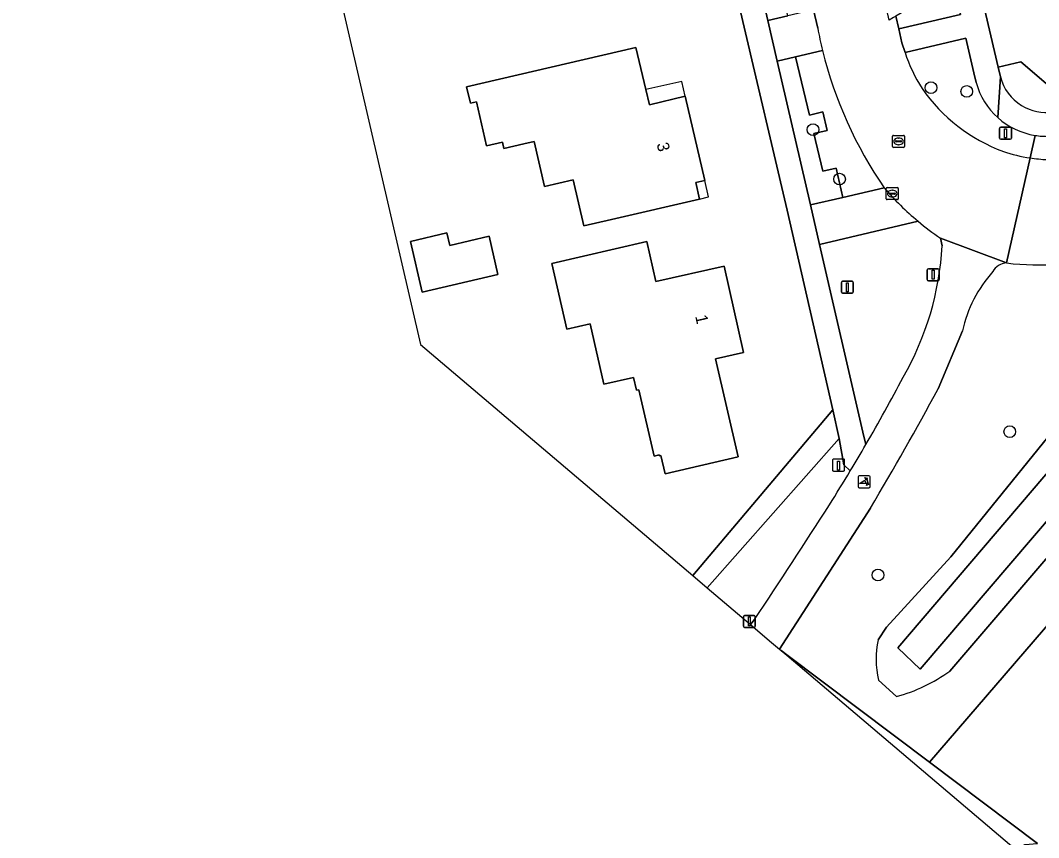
# Model space of a CAD drawing. Extents: x 156412 to 157779, y 382335 to 383768.
# Drawn here: x 156696.3 to 156781.3, y 382429.3 to 382497.6 of the extents above; entities that cross this region are included whole.
import ezdxf

# ---------------------------------------------------------------- set-up
doc = ezdxf.new("R2010")
doc.units = 0
for name, color, linetype in [('IMGEO_Berm_groen', 7, 'Continuous'), ('IMGEO_Boom', 7, 'Continuous'), ('IMGEO_Erf', 7, 'Continuous'), ('IMGEO_Grasland_overig', 7, 'Continuous'), ('IMGEO_Groenvoorziening', 7, 'Continuous'), ('IMGEO_Hek', 7, 'Continuous'), ('IMGEO_Lichtmast', 7, 'Continuous'), ('IMGEO_Oever', 7, 'Continuous'), ('IMGEO_Paal', 7, 'Continuous'), ('IMGEO_Pand', 7, 'Continuous'), ('IMGEO_Pand_nummerreeks', 7, 'Continuous'), ('IMGEO_Pand_overbouw', 7, 'Continuous'), ('IMGEO_Parkeervlak_halfverhard', 7, 'Continuous'), ('IMGEO_Poller', 7, 'Continuous'), ('IMGEO_Rijbaan_lokaal_gesloten', 7, 'Continuous'), ('IMGEO_Rijbaan_lokaal_open', 7, 'Continuous'), ('IMGEO_Rioolput', 7, 'Continuous'), ('IMGEO_Terreindeel_onvherhard', 7, 'Continuous'), ('IMGEO_Verkeersbordpaal', 7, 'Continuous'), ('IMGEO_Voetpad_open', 7, 'Continuous'), ('IMGEO_Waterloop', 7, 'Continuous')]:
    doc.layers.add(name, color=color, linetype=linetype)

msp = doc.modelspace()

# ---------------------------------------------------------------- linework, layer by layer
at = {"layer": 'IMGEO_Berm_groen'}
for points in [[(156772.262, 382499.622), (156769.404, 382497.915), (156769.645, 382496.868), (156774.79, 382498.059), (156770.072, 382518.443)], [(156776.101, 382492.374), (156775.911, 382493.198), (156775.246, 382496.086), (156770.161, 382494.89)], [(156780.606, 382486.076), (156781.025, 382487.964)], [(156771.25, 382480.798), (156763.024, 382478.86), (156766.627, 382463.173), (156766.893, 382462.139)], [(156773.258, 382478.749), (156773.123, 382479.368)], [(156765.589, 382459.936), (156765.051, 382460.434), (156764.67, 382462.637), (156753.622, 382450.188), (156757.242, 382447.116)], [(156757.242, 382447.116), (156757.593, 382447.528)]]:
    msp.add_lwpolyline(points, dxfattribs=at)
for points in [[(156757.579, 382509.955), (156755.922, 382509.575), (156758.61, 382497.915), (156758.696, 382497.546), (156760.378, 382497.938)], [(156761.017, 382494.516), (156759.485, 382494.152), (156762.269, 382482.171), (156764.97, 382482.787), (156764.412, 382485.235), (156763.284, 382484.967), (156762.537, 382488.111), (156763.666, 382488.378), (156763.298, 382489.927), (156762.17, 382489.66)]]:
    msp.add_lwpolyline(points, close=True, dxfattribs=at)
for centre, radius, start, end in [((156782.232, 382498.778), 12.682, 197.85429, 212.8988), ((156781.976, 382493.974), 6.089, 195.23902, 228.11975), ((156783.27, 382499.924), 14.181, 214.50815, 249.812), ((156781.964, 382493.965), 6.074, 228.14169, 261.10744), ((156782.603, 382499.245), 13.32, 251.4964, 261.37613), ((156783.408, 382494.781), 18.53, 228.99321, 236.2847), ((156748.564, 382480.091), 24.731, 330.11077, 356.88939), ((156630.416, 382541.278), 157.762, 329.89172, 332.22752), ((156633.918, 382539.298), 153.739, 327.6809, 328.92141), ((156248.401, 382786.53), 611.718, 326.345716, 327.416635)]:
    msp.add_arc(centre, radius, start, end, dxfattribs=at)
at = {"layer": 'IMGEO_Boom'}
for centre in [(156772.326, 382491.945), (156775.317, 382491.63), (156762.475, 382488.44), (156764.688, 382484.309), (156778.909, 382463.216), (156767.898, 382451.245)]:
    msp.add_circle(centre, 0.489, dxfattribs=at)
at = {"layer": 'IMGEO_Erf'}
for points in [[(156752.438, 382451.193), (156764.119, 382465.046), (156760.304, 382481.722), (156756.624, 382497.478), (156749.185, 382529.649), (156731.446, 382606.382), (156727.839, 382622.057), (156720.348, 382620.401), (156721.249, 382616.488), (156722.772, 382616.838), (156724.915, 382607.561), (156715.64, 382605.418), (156713.892, 382612.982), (156707.186, 382611.397), (156705.872, 382617.015), (156705.651, 382617.283), (156696.258, 382615.091), (156722.867, 382500), (156729.689, 382470.495)], [(156747.667, 382495.3), (156748.512, 382491.793), (156748.819, 382490.519), (156751.796, 382491.236), (156753.43, 382484.203), (156752.671, 382484.027), (156752.994, 382482.647), (156745.638, 382480.943), (156743.32, 382480.406), (156742.429, 382484.255), (156740.042, 382483.702), (156739.171, 382487.462), (156738.314, 382487.264), (156736.648, 382486.878), (156736.526, 382487.404), (156735.201, 382487.097), (156734.353, 382490.76), (156733.856, 382490.645), (156733.534, 382492.027)], [(156731.897, 382479.811), (156732.144, 382478.77), (156735.412, 382479.547), (156736.149, 382476.33), (156729.826, 382474.861), (156728.842, 382479.086)], [(156748.583, 382479.099), (156749.346, 382475.746), (156755.041, 382477.037), (156756.673, 382469.821), (156754.332, 382469.292), (156756.227, 382461.102), (156750.12, 382459.683), (156749.759, 382461.224), (156749.634, 382461.202), (156749.614, 382461.28), (156749.192, 382461.181), (156747.918, 382466.722), (156747.732, 382466.685), (156747.485, 382467.747), (156745.011, 382467.187), (156743.854, 382472.222), (156741.922, 382471.772), (156740.665, 382477.266)]]:
    msp.add_lwpolyline(points, close=True, dxfattribs=at)
for points in [[(156781.958, 382492.284), (156779.822, 382494.101), (156777.938, 382493.666), (156778.126, 382492.845)], [(156849.783, 382408.111), (156821.763, 382431.828), (156791.675, 382457.364), (156791.237, 382457.729), (156772.208, 382435.618), (156781.23, 382428.836)]]:
    msp.add_lwpolyline(points, dxfattribs=at)
for centre, radius, start, end in [((156781.878, 382493.785), 3.868, 194.06351, 239.20551), ((156781.993, 382493.852), 3.986, 238.28393, 316.30319)]:
    msp.add_arc(centre, radius, start, end, dxfattribs=at)
at = {"layer": 'IMGEO_Grasland_overig'}
msp.add_lwpolyline([(156779.438, 382428.283), (156780.163, 382428.746), (156781.23, 382428.836), (156772.208, 382435.618), (156760.299, 382444.569), (156760.279, 382444.54)], close=True, dxfattribs=at)
at = {"layer": 'IMGEO_Groenvoorziening'}
for points in [[(156759.817, 382444.931), (156760.299, 382444.569), (156772.208, 382435.618), (156791.237, 382457.729), (156791.675, 382457.364), (156810.572, 382479.519), (156831.533, 382504.167), (156830.605, 382504.95), (156826.003, 382508.837)], [(156820.95, 382498.966), (156818.053, 382495.021), (156800.704, 382474.383), (156791.599, 382463.885), (156773.907, 382443.229)], [(156767.925, 382445.845), (156768.61, 382446.9), (156773.976, 382452.765), (156785.555, 382467.028), (156794.651, 382477.777)], [(156774.955, 382471.638), (156772.93, 382466.8)], [(156767.278, 382456.834), (156759.681, 382445.047), (156759.817, 382444.931)], [(156769.435, 382441.101), (156767.953, 382442.475)]]:
    msp.add_lwpolyline(points, dxfattribs=at)
msp.add_lwpolyline([(156759.817, 382444.931), (156760.279, 382444.54), (156760.299, 382444.569)], close=True, dxfattribs=at)
for centre, radius, start, end in [((156781.188, 382496.853), 19.708, 262.56909, 313.48811), ((156778.707, 382475.933), 1.379, 92.83656, 151.82743), ((156785.818, 382469.189), 11.136, 138.39173, 167.29809), ((156521.064, 382603.055), 286.359, 329.29493, 331.58747), ((156775.121, 382444.22), 7.378, 167.27322, 193.67886), ((156766.079, 382453.916), 13.247, 284.6739, 306.22096)]:
    msp.add_arc(centre, radius, start, end, dxfattribs=at)
at = {"layer": 'IMGEO_Hek'}
msp.add_lwpolyline([(156764.119, 382465.046), (156752.438, 382451.193)], dxfattribs=at)
at = {"layer": 'IMGEO_Lichtmast'}
for p, q in [((156778.053, 382487.735), (156778.053, 382488.535)), ((156778.053, 382488.535), (156778.053, 382487.735)), ((156778.153, 382488.635), (156778.943, 382488.635)), ((156778.943, 382488.635), (156778.153, 382488.635)), ((156779.043, 382488.535), (156779.043, 382487.735)), ((156779.043, 382487.735), (156779.043, 382488.535)), ((156778.943, 382487.635), (156778.153, 382487.635)), ((156778.153, 382487.635), (156778.943, 382487.635)), ((156764.841, 382474.874), (156764.841, 382475.674)), ((156764.841, 382475.674), (156764.841, 382474.874)), ((156764.941, 382475.774), (156765.731, 382475.774)), ((156765.731, 382475.774), (156764.941, 382475.774)), ((156765.831, 382475.674), (156765.831, 382474.874)), ((156765.831, 382474.874), (156765.831, 382475.674)), ((156765.731, 382474.774), (156764.941, 382474.774)), ((156764.941, 382474.774), (156765.731, 382474.774)), ((156756.661, 382446.965), (156756.661, 382447.765)), ((156756.661, 382447.765), (156756.661, 382446.965)), ((156756.761, 382447.865), (156757.551, 382447.865)), ((156757.551, 382447.865), (156756.761, 382447.865)), ((156757.651, 382447.765), (156757.651, 382446.965)), ((156757.651, 382446.965), (156757.651, 382447.765)), ((156757.551, 382446.865), (156756.761, 382446.865)), ((156756.761, 382446.865), (156757.551, 382446.865))]:
    msp.add_line(p, q, dxfattribs=at)
for points in [[(156778.473, 382488.51), (156778.623, 382488.51), (156778.623, 382487.76), (156778.473, 382487.76), (156778.473, 382488.51)], [(156765.261, 382475.649), (156765.411, 382475.649), (156765.411, 382474.899), (156765.261, 382474.899), (156765.261, 382475.649)], [(156757.081, 382447.74), (156757.231, 382447.74), (156757.231, 382446.99), (156757.081, 382446.99), (156757.081, 382447.74)]]:
    msp.add_lwpolyline(points, dxfattribs=at)
for centre, start, end in [((156778.153, 382488.535), 90, 180), ((156778.153, 382488.535), 90, 180), ((156778.943, 382488.535), 0, 90), ((156778.943, 382488.535), 360, 90), ((156778.153, 382487.735), 180, 270), ((156778.153, 382487.735), 180, 270), ((156778.943, 382487.735), 270, 0), ((156778.943, 382487.735), 270, 0), ((156764.941, 382475.674), 90, 180), ((156764.941, 382475.674), 90, 180), ((156765.731, 382475.674), 0, 90), ((156765.731, 382475.674), 360, 90), ((156764.941, 382474.874), 180, 270), ((156764.941, 382474.874), 180, 270), ((156765.731, 382474.874), 270, 0), ((156765.731, 382474.874), 270, 0), ((156756.761, 382447.765), 90, 180), ((156756.761, 382447.765), 90, 180), ((156757.551, 382447.765), 0, 90), ((156757.551, 382447.765), 360, 90), ((156756.761, 382446.965), 180, 270), ((156756.761, 382446.965), 180, 270), ((156757.551, 382446.965), 270, 0), ((156757.551, 382446.965), 270, 0)]:
    msp.add_arc(centre, 0.1, start, end, dxfattribs=at)
at = {"layer": 'IMGEO_Oever'}
for points in [[(156816.587, 382502.97), (156813.196, 382499.284), (156794.651, 382477.777), (156785.555, 382467.028), (156773.976, 382452.765), (156768.61, 382446.9), (156767.925, 382445.845)], [(156773.907, 382443.229), (156791.599, 382463.885), (156800.704, 382474.383), (156818.053, 382495.021), (156820.95, 382498.966)], [(156767.953, 382442.475), (156769.435, 382441.101)]]:
    msp.add_lwpolyline(points, dxfattribs=at)
msp.add_lwpolyline([(156769.56, 382445.166), (156816.396, 382500.028), (156818.52, 382498.415), (156771.428, 382443.383)], close=True, dxfattribs=at)
for centre, radius, start, end in [((156775.121, 382444.22), 7.378, 167.27322, 193.67886), ((156766.079, 382453.916), 13.247, 284.6739, 306.22096)]:
    msp.add_arc(centre, radius, start, end, dxfattribs=at)
at = {"layer": 'IMGEO_Paal'}
for p, q in [((156765.017, 382460.93), (156764.176, 382460.93)), ((156765.017, 382460.93), (156764.176, 382460.93)), ((156764.101, 382460.846), (156764.101, 382460.005)), ((156764.101, 382460.846), (156764.101, 382460.005)), ((156765.101, 382460.014), (156765.101, 382460.855)), ((156765.101, 382460.014), (156765.101, 382460.855)), ((156764.185, 382459.93), (156765.026, 382459.93)), ((156764.185, 382459.93), (156765.026, 382459.93))]:
    msp.add_line(p, q, dxfattribs=at)
msp.add_lwpolyline([(156764.516, 382460.743), (156764.676, 382460.743), (156764.676, 382460.01), (156764.516, 382460.01), (156764.516, 382460.743)], dxfattribs=at)
for centre, start, end in [((156764.179, 382460.852), 92.4484, 184.28452), ((156764.179, 382460.852), 92.4484, 184.28452), ((156765.023, 382460.852), 2.4484, 94.28452), ((156765.023, 382460.852), 2.4484, 94.28452), ((156764.179, 382460.008), 182.4484, 274.28452), ((156764.179, 382460.008), 182.4484, 274.28452), ((156765.023, 382460.008), 272.4484, 4.28452), ((156765.023, 382460.008), 272.4484, 4.28452)]:
    msp.add_arc(centre, 0.0779, start, end, dxfattribs=at)
at = {"layer": 'IMGEO_Pand'}
for points in [[(156783.34, 382503.976), (156780.161, 382500.209), (156776.61, 382499.385), (156777.938, 382493.666), (156779.822, 382494.101), (156781.958, 382492.284), (156788.454, 382499.952), (156783.485, 382504.149)], [(156753.43, 382484.203), (156751.796, 382491.236), (156748.819, 382490.519), (156748.512, 382491.793), (156747.667, 382495.3), (156733.534, 382492.027), (156733.856, 382490.645), (156734.353, 382490.76), (156735.201, 382487.097), (156736.526, 382487.404), (156736.648, 382486.878), (156738.314, 382487.264), (156739.171, 382487.462), (156740.042, 382483.702), (156742.429, 382484.255), (156743.32, 382480.406), (156745.638, 382480.943), (156752.994, 382482.647), (156752.671, 382484.027)], [(156731.897, 382479.811), (156728.842, 382479.086), (156729.826, 382474.861), (156736.149, 382476.33), (156735.412, 382479.547), (156732.144, 382478.77)], [(156747.732, 382466.685), (156747.918, 382466.722), (156749.192, 382461.181), (156749.614, 382461.28), (156749.634, 382461.202), (156749.759, 382461.224), (156750.12, 382459.683), (156756.227, 382461.102), (156754.332, 382469.292), (156756.673, 382469.821), (156755.041, 382477.037), (156749.346, 382475.746), (156748.583, 382479.099), (156740.665, 382477.266), (156741.922, 382471.772), (156743.854, 382472.222), (156745.011, 382467.187), (156747.485, 382467.747)]]:
    msp.add_lwpolyline(points, close=True, dxfattribs=at)
at = {"layer": 'IMGEO_Pand_overbouw'}
for points in [[(156748.512, 382491.793), (156748.819, 382490.519), (156751.796, 382491.236), (156751.508, 382492.474)], [(156752.994, 382482.647), (156753.743, 382482.818), (156753.43, 382484.203), (156752.671, 382484.027)]]:
    msp.add_lwpolyline(points, close=True, dxfattribs=at)
at = {"layer": 'IMGEO_Parkeervlak_halfverhard'}
msp.add_lwpolyline([(156763.267, 382495.05), (156761.017, 382494.516), (156762.17, 382489.66), (156763.298, 382489.927), (156763.666, 382488.378), (156762.537, 382488.111), (156763.284, 382484.967), (156764.412, 382485.235), (156764.97, 382482.787), (156768.429, 382483.576)], dxfattribs=at)
msp.add_arc((156797.234, 382503.433), 34.986, 193.86367, 214.58102, dxfattribs=at)
at = {"layer": 'IMGEO_Poller'}
for p, q in [((156766.247, 382459.434), (156766.247, 382458.627)), ((156766.247, 382459.434), (156766.247, 382458.627)), ((156767.149, 382459.529), (156766.341, 382459.529)), ((156767.149, 382459.529), (156766.341, 382459.529)), ((156767.243, 382458.627), (156767.243, 382459.434)), ((156767.243, 382458.627), (156767.243, 382459.434)), ((156766.341, 382458.532), (156767.149, 382458.532)), ((156766.341, 382458.532), (156767.149, 382458.532))]:
    msp.add_line(p, q, dxfattribs=at)
for points in [[(156766.926, 382459.258), (156766.914, 382459.185), (156766.789, 382459.39)], [(156766.789, 382459.39), (156767.02, 382459.324), (156766.949, 382459.292)], [(156766.882, 382458.885), (156766.369, 382458.885), (156766.799, 382459.16)], [(156766.942, 382458.713), (156767.008, 382458.944), (156767.038, 382458.876)], [(156767.074, 382458.849), (156767.146, 382458.838), (156766.942, 382458.713)]]:
    msp.add_lwpolyline(points, dxfattribs=at)
for centre, radius, start, end in [((156766.341, 382459.434), 0.0946, 90, 180), ((156766.341, 382459.434), 0.0946, 90, 180), ((156766.568, 382458.945), 0.476, 351.75274, 41.16905), ((156766.568, 382458.945), 0.516, 349.35686, 42.29123), ((156767.149, 382459.434), 0.0946, 0, 90), ((156767.149, 382459.434), 0.0946, 0, 90), ((156766.341, 382458.627), 0.0946, 180, 270), ((156766.341, 382458.627), 0.0946, 180, 270), ((156766.554, 382458.935), 0.332, 351.32473, 42.4854), ((156767.149, 382458.627), 0.0946, 270, 0), ((156767.149, 382458.627), 0.0946, 270, 0)]:
    msp.add_arc(centre, radius, start, end, dxfattribs=at)
at = {"layer": 'IMGEO_Rijbaan_lokaal_gesloten'}
for points in [[(156740.236, 382622.783), (156734.534, 382619.97), (156737.465, 382607.39), (156738.207, 382604.05), (156741.046, 382591.789), (156741.818, 382588.464), (156744.762, 382575.716), (156745.66, 382571.818), (156746.528, 382567.964), (156747.014, 382565.93), (156748.216, 382560.704), (156748.966, 382557.349), (156749.814, 382553.79), (156750.255, 382551.783), (156751.983, 382544.378), (156752.886, 382540.494), (156755.483, 382529.155), (156756.267, 382525.73), (156758.98, 382513.885), (156759.765, 382510.456), (156762.517, 382498.436), (156762.868, 382496.904)], [(156770.161, 382494.89), (156769.901, 382495.677), (156769.645, 382496.868), (156769.404, 382497.915), (156769.196, 382497.794), (156768.84, 382497.586), (156763.253, 382522.164), (156755.942, 382553.09), (156755.709, 382554.074)], [(156773.123, 382479.368), (156778.639, 382477.31), (156780.606, 382486.076)], [(156780.606, 382486.076), (156778.639, 382477.31)], [(156778.639, 382477.31), (156773.123, 382479.368), (156773.258, 382478.749)], [(156772.93, 382466.8), (156774.955, 382471.638)], [(156759.681, 382445.047), (156767.278, 382456.834)], [(156757.593, 382447.528), (156757.242, 382447.116), (156758.845, 382445.756), (156759.681, 382445.047)]]:
    msp.add_lwpolyline(points, dxfattribs=at)
for centre, radius, start, end in [((156794.842, 382502.815), 32.516, 190.4743, 193.8165), ((156797.234, 382503.433), 34.986, 193.86367, 214.58102), ((156782.232, 382498.778), 12.682, 197.85429, 212.8988), ((156783.27, 382499.924), 14.181, 214.50815, 249.812), ((156782.603, 382499.245), 13.32, 251.4964, 261.37613), ((156782.68, 382500.061), 14.138, 261.56444, 267.36505), ((156785.301, 382497.888), 22.124, 220.30653, 230.57351), ((156781.188, 382496.853), 19.708, 262.56909, 313.48811), ((156783.408, 382494.781), 18.53, 228.99321, 236.2847), ((156748.564, 382480.091), 24.731, 330.11077, 356.88939), ((156778.707, 382475.933), 1.379, 92.83656, 151.82743), ((156785.818, 382469.189), 11.136, 138.39173, 167.29809), ((156630.416, 382541.278), 157.762, 329.89172, 332.22752), ((156521.064, 382603.055), 286.359, 329.29493, 331.58747), ((156639.819, 382535.869), 146.914, 328.87866, 329.87706), ((156633.918, 382539.298), 153.739, 327.6809, 328.92141), ((156248.401, 382786.53), 611.718, 326.345716, 327.416635)]:
    msp.add_arc(centre, radius, start, end, dxfattribs=at)
at = {"layer": 'IMGEO_Rijbaan_lokaal_open'}
for points in [[(156762.868, 382496.904), (156762.517, 382498.436), (156760.378, 382497.938), (156758.696, 382497.546), (156759.485, 382494.152), (156761.017, 382494.516), (156763.267, 382495.05)], [(156768.429, 382483.576), (156764.97, 382482.787), (156762.269, 382482.171), (156763.024, 382478.86), (156771.25, 382480.798)]]:
    msp.add_lwpolyline(points, dxfattribs=at)
for centre, radius, start, end in [((156794.842, 382502.815), 32.516, 190.4743, 193.8165), ((156785.301, 382497.888), 22.124, 220.30653, 230.57351)]:
    msp.add_arc(centre, radius, start, end, dxfattribs=at)
at = {"layer": 'IMGEO_Rioolput'}
for p, q in [((156769.119, 382487.035), (156769.119, 382487.887)), ((156769.194, 382487.961), (156770.046, 382487.961)), ((156769.378, 382487.455), (156769.378, 382487.467)), ((156769.816, 382487.418), (156769.418, 382487.418)), ((156769.421, 382487.504), (156769.819, 382487.504)), ((156769.607, 382487.741), (156769.632, 382487.741)), ((156769.862, 382487.467), (156769.862, 382487.455)), ((156770.12, 382487.887), (156770.12, 382487.035)), ((156770.046, 382486.961), (156769.194, 382486.961)), ((156769.63, 382487.181), (156769.605, 382487.181)), ((156768.597, 382482.672), (156768.597, 382483.524)), ((156768.672, 382483.598), (156769.524, 382483.598)), ((156768.856, 382483.092), (156768.856, 382483.104)), ((156769.294, 382483.055), (156768.896, 382483.055)), ((156768.899, 382483.141), (156769.297, 382483.141)), ((156769.085, 382483.378), (156769.11, 382483.378)), ((156769.34, 382483.104), (156769.34, 382483.092)), ((156769.598, 382483.524), (156769.598, 382482.672)), ((156769.524, 382482.598), (156768.672, 382482.598)), ((156769.108, 382482.818), (156769.083, 382482.818))]:
    msp.add_line(p, q, dxfattribs=at)
for points in [[(156769.119, 382487.035), (156769.119, 382487.887)], [(156769.194, 382487.961), (156770.046, 382487.961)], [(156770.12, 382487.887), (156770.12, 382487.035)], [(156770.046, 382486.961), (156769.194, 382486.961)], [(156768.597, 382482.672), (156768.597, 382483.524)], [(156768.672, 382483.598), (156769.524, 382483.598)], [(156769.598, 382483.524), (156769.598, 382482.672)], [(156769.524, 382482.598), (156768.672, 382482.598)]]:
    msp.add_lwpolyline(points, dxfattribs=at)
for centre, radius, start, end in [((156769.196, 382487.885), 0.0765, 91.55205, 178.44795), ((156769.196, 382487.885), 0.0765, 91.55205, 178.44795), ((156769.418, 382487.464), 0.0403, 85.87752, 175.75265), ((156769.415, 382487.454), 0.0366, 178.93798, 274.71019), ((156769.819, 382487.461), 0.043, 264.86636, 352.45326), ((156769.823, 382487.466), 0.0386, 1.73085, 96.63898), ((156770.044, 382487.885), 0.0765, 1.55205, 88.44795), ((156770.044, 382487.885), 0.0765, 1.55205, 88.44795), ((156769.196, 382487.037), 0.0765, 181.55205, 268.44795), ((156769.196, 382487.037), 0.0765, 181.55205, 268.44795), ((156770.044, 382487.037), 0.0765, 271.55205, 358.44795), ((156770.044, 382487.037), 0.0765, 271.55205, 358.44795), ((156768.674, 382483.522), 0.0765, 91.55205, 178.44795), ((156768.674, 382483.522), 0.0765, 91.55205, 178.44795), ((156768.896, 382483.101), 0.0403, 85.87752, 175.75265), ((156768.893, 382483.091), 0.0366, 178.93798, 274.71019), ((156769.297, 382483.098), 0.043, 264.86636, 352.45326), ((156769.301, 382483.103), 0.0386, 1.73085, 96.63898), ((156769.522, 382483.522), 0.0765, 1.55205, 88.44795), ((156769.522, 382483.522), 0.0765, 1.55205, 88.44795), ((156768.674, 382482.674), 0.0765, 181.55205, 268.44795), ((156768.674, 382482.674), 0.0765, 181.55205, 268.44795), ((156769.522, 382482.674), 0.0765, 271.55205, 358.44795), ((156769.522, 382482.674), 0.0765, 271.55205, 358.44795)]:
    msp.add_arc(centre, radius, start, end, dxfattribs=at)
for centre, major_axis, ratio, start_param, end_param in [((156769.606, 382487.461), (-0.387, 0.002), 0.722429, 4.712389, 7.853982), ((156769.631, 382487.461), (-0.39, 0.002), 0.717154, 1.570796, 4.712389), ((156769.084, 382483.098), (-0.387, 0.002), 0.722429, 4.712389, 7.853982), ((156769.109, 382483.098), (-0.39, 0.002), 0.717154, 1.570796, 4.712389)]:
    msp.add_ellipse(centre, major_axis=major_axis, ratio=ratio, start_param=start_param, end_param=end_param, dxfattribs=at)
at = {"layer": 'IMGEO_Terreindeel_onvherhard'}
msp.add_lwpolyline([(156753.622, 382450.188), (156764.67, 382462.637), (156764.119, 382465.046), (156752.438, 382451.193)], close=True, dxfattribs=at)
at = {"layer": 'IMGEO_Verkeersbordpaal'}
for p, q in [((156772.012, 382475.923), (156772.012, 382476.723)), ((156772.012, 382476.723), (156772.012, 382475.923)), ((156772.112, 382476.823), (156772.902, 382476.823)), ((156772.902, 382476.823), (156772.112, 382476.823)), ((156773.002, 382476.723), (156773.002, 382475.923)), ((156773.002, 382475.923), (156773.002, 382476.723)), ((156772.902, 382475.823), (156772.112, 382475.823)), ((156772.112, 382475.823), (156772.902, 382475.823))]:
    msp.add_line(p, q, dxfattribs=at)
msp.add_lwpolyline([(156772.432, 382476.698), (156772.582, 382476.698), (156772.582, 382475.948), (156772.432, 382475.948), (156772.432, 382476.698)], dxfattribs=at)
for centre, start, end in [((156772.112, 382476.723), 90, 180), ((156772.112, 382476.723), 90, 180), ((156772.902, 382476.723), 0, 90), ((156772.902, 382476.723), 360, 90), ((156772.112, 382475.923), 180, 270), ((156772.112, 382475.923), 180, 270), ((156772.902, 382475.923), 270, 0), ((156772.902, 382475.923), 270, 0)]:
    msp.add_arc(centre, 0.1, start, end, dxfattribs=at)
at = {"layer": 'IMGEO_Voetpad_open'}
for points in [[(156755.709, 382554.074), (156755.942, 382553.09), (156761.759, 382554.359), (156767.799, 382528.265), (156770.072, 382518.443), (156774.79, 382498.059), (156769.645, 382496.868), (156769.901, 382495.677), (156770.161, 382494.89), (156775.246, 382496.086), (156775.911, 382493.198), (156776.101, 382492.374)], [(156758.696, 382497.546), (156758.61, 382497.915), (156755.922, 382509.575), (156755.144, 382512.971), (156752.389, 382524.85), (156751.594, 382528.262), (156751.144, 382530.124), (156749.185, 382529.649), (156756.624, 382497.478), (156760.304, 382481.722), (156764.119, 382465.046), (156764.67, 382462.637), (156765.051, 382460.434), (156765.589, 382459.936)], [(156777.911, 382489.441), (156778.126, 382492.845), (156777.938, 382493.666), (156776.61, 382499.385)], [(156766.893, 382462.139), (156766.627, 382463.173), (156763.024, 382478.86), (156762.269, 382482.171), (156759.485, 382494.152), (156758.696, 382497.546)], [(156778.126, 382492.845), (156777.911, 382489.441)], [(156781.025, 382487.964), (156780.606, 382486.076)]]:
    msp.add_lwpolyline(points, dxfattribs=at)
for centre, radius, start, end in [((156781.976, 382493.974), 6.089, 195.23902, 228.11975), ((156781.878, 382493.785), 3.868, 194.06351, 239.20551), ((156781.993, 382493.852), 3.986, 238.28393, 316.30319), ((156781.964, 382493.965), 6.074, 228.14169, 261.10744), ((156782.03, 382493.967), 6.087, 260.49419, 271.3061), ((156782.03, 382493.967), 6.087, 260.49419, 271.3061), ((156782.68, 382500.061), 14.138, 261.56444, 267.36505), ((156639.819, 382535.869), 146.914, 328.87866, 329.87706)]:
    msp.add_arc(centre, radius, start, end, dxfattribs=at)
at = {"layer": 'IMGEO_Waterloop'}
msp.add_lwpolyline([(156769.56, 382445.166), (156771.428, 382443.383), (156818.52, 382498.415), (156816.396, 382500.028)], close=True, dxfattribs=at)

# ---------------------------------------------------------------- texts
at = {"layer": 'IMGEO_Pand_nummerreeks'}
for s, rotation, p in [('3', 283.60195, (156749.403, 382487.251)), ('1', 282.73977, (156752.622, 382472.863))]:
    msp.add_text(s, height=1, rotation=rotation, dxfattribs=at).set_placement(p)

doc.saveas('drawing.dxf')
